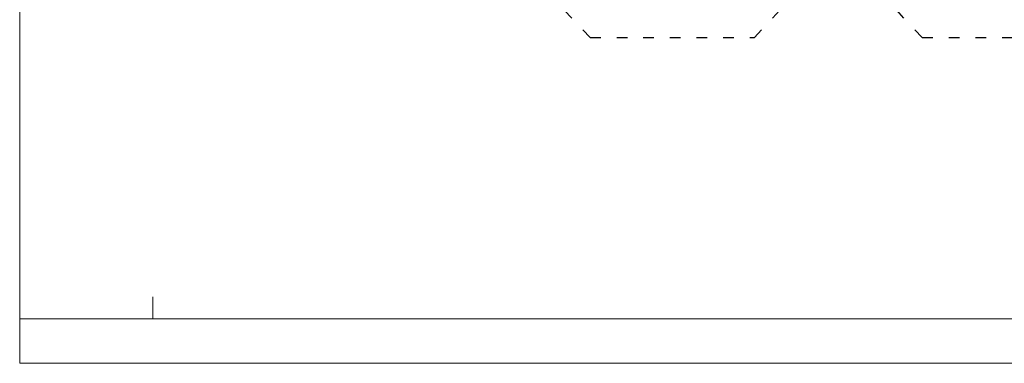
# Model space of a CAD drawing. Header units: millimetres. Extents: x 1814 to 94182, y 11562 to 49454.
# Tile 608 of 656: x 35841 to 36950, y 24526 to 24913. Entities that reach past the tile are written whole.
import ezdxf

# ---------------------------------------------------------------- set-up
doc = ezdxf.new("R2010")
doc.units = ezdxf.units.MM
doc.linetypes.add('ACAD_ISO03W100', pattern=[30, 12, -18])
doc.layers.add('grunt', color=15, linetype='Continuous')
doc.layers.add('pomoc', color=210, linetype='Continuous', lineweight=9, plot=False)
doc.layers.add('ramka', color=84, linetype='Continuous', lineweight=15)
doc.layers.add('wymiar', color=135, linetype='Continuous', lineweight=9)

msp = doc.modelspace()

# ---------------------------------------------------------------- linework, layer by layer
at = {"layer": 'grunt', "linetype": 'ACAD_ISO03W100'}
for p, q in [((36483.022, 24893.205), (36363.623, 25019.104)), ((36668.022, 24893.205), (36762.522, 24994.205)), ((36857.022, 24893.205), (36762.522, 24994.205)), ((36483.022, 24893.205), (36668.022, 24893.205)), ((36857.022, 24893.205), (37042.022, 24893.205))]:
    msp.add_line(p, q, dxfattribs=at)
at = {"layer": 'pomoc'}
msp.add_lwpolyline([(35840.739, 26011.05), (39440.739, 26011.05), (39440.739, 24526.05), (35840.739, 24526.05)], close=True, dxfattribs=at)
at = {"layer": 'ramka', "linetype": 'Continuous'}
msp.add_line((39390.739, 24576.05), (35840.739, 24576.05), dxfattribs=at)
at = {"layer": 'wymiar'}
msp.add_line((35990.739, 24601.05), (35990.739, 24576.05), dxfattribs=at)

doc.saveas('drawing.dxf')
